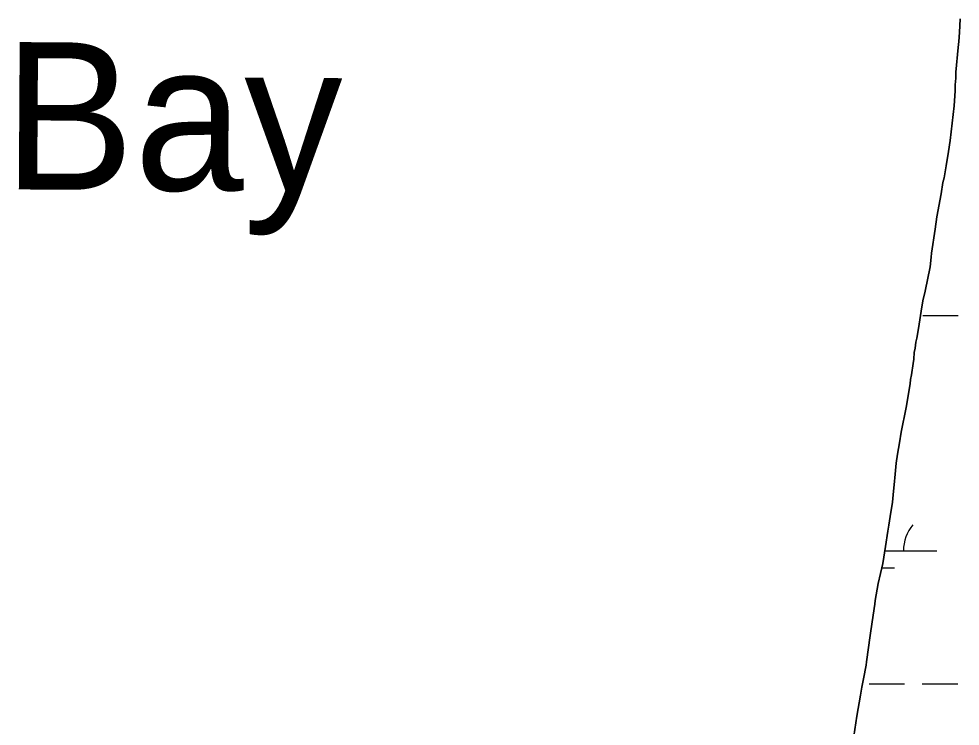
# Model space of a CAD drawing. Extents: x 3148686 to 3186545, y 916144 to 941516.
# Drawn here: x 3167507 to 3168357, y 938212 to 938851 of the extents above; entities that cross this region are included whole.
import ezdxf

# ---------------------------------------------------------------- set-up
doc = ezdxf.new("R2010")
doc.units = 0
for name, color, linetype in [('V-RIVR-IDEN', 7, 'Continuous'), ('V-SITE-VEGE', 7, 'Continuous'), ('V-TOPO-SHOR', 7, 'Continuous'), ('V-WETL-SWMP', 7, 'Continuous')]:
    doc.layers.add(name, color=color, linetype=linetype)

msp = doc.modelspace()

# ---------------------------------------------------------------- linework, layer by layer
at = {"layer": 'V-SITE-VEGE'}
for p, q in [((3168356.69, 938850.88), (3168356, 938838.46)), ((3168356, 938838.46), (3168355.42, 938830.53)), ((3168354.79, 938825.12), (3168352.82, 938802.78)), ((3168355.42, 938830.53), (3168354.79, 938825.12)), ((3168352.82, 938802.78), (3168352.73, 938797.2)), ((3168352.29, 938791.44), (3168352.2, 938785.86)), ((3168352.73, 938797.2), (3168352.29, 938791.44)), ((3168352.2, 938785.86), (3168351.17, 938772.35)), ((3168351.17, 938772.35), (3168347.56, 938740.99)), ((3168347.56, 938740.99), (3168346.28, 938731.25)), ((3168346.28, 938731.25), (3168344.16, 938718.27)), ((3168344.16, 938718.27), (3168342.18, 938707.44)), ((3168342.18, 938707.44), (3168341.17, 938703.29)), ((3168341.17, 938703.29), (3168339.55, 938692.83)), ((3168339.55, 938692.83), (3168335.58, 938672.07)), ((3168335.58, 938672.07), (3168334.14, 938661.07)), ((3168334.14, 938661.07), (3168330.91, 938639.43)), ((3168330.91, 938639.43), (3168330.61, 938635.65)), ((3168330.61, 938635.65), (3168329.5, 938627)), ((3168329.5, 938627), (3168325.01, 938604.97)), ((3168325.01, 938604.97), (3168322.99, 938596.3)), ((3168322.99, 938596.3), (3168321.35, 938586.92)), ((3168321.35, 938586.92), (3168319.09, 938571.41)), ((3168319.09, 938571.41), (3168317.62, 938562.76)), ((3168317.62, 938562.76), (3168316.78, 938559.14)), ((3168315.97, 938553.55), (3168315.14, 938549.58)), ((3168316.78, 938559.14), (3168315.97, 938553.55)), ((3168314.7, 938543.64), (3168314.23, 938539.67)), ((3168315.14, 938549.58), (3168314.7, 938543.64)), ((3168314.23, 938539.67), (3168312.78, 938529.57)), ((3168312.78, 938529.57), (3168311.95, 938525.42)), ((3168311.48, 938521.28), (3168307.87, 938500.17)), ((3168311.95, 938525.42), (3168311.48, 938521.28)), ((3168307.87, 938500.17), (3168303.39, 938477.79)), ((3168303.39, 938477.79), (3168301.75, 938468.22)), ((3168301.75, 938468.22), (3168300.12, 938457.94)), ((3168299, 938449.65), (3168297.9, 938439.92)), ((3168300.12, 938457.94), (3168299, 938449.65)), ((3168297.9, 938439.92), (3168297.17, 938430.37)), ((3168296.37, 938424.42), (3168295.45, 938414.69)), ((3168297.17, 938430.37), (3168296.37, 938424.42)), ((3168295.45, 938414.69), (3168293.33, 938401.52)), ((3168293.33, 938401.52), (3168292.38, 938393.77)), ((3168292.38, 938393.77), (3168291.21, 938388.35)), ((3168291.21, 938388.35), (3168289.28, 938374.65)), ((3168289.28, 938374.65), (3168286.84, 938359.32)), ((3168286.84, 938359.32), (3168282.65, 938341.08)), ((3168282.65, 938341.08), (3168280.02, 938325.92)), ((3168279.72, 938322.5), (3168277.11, 938306.45)), ((3168280.02, 938325.92), (3168279.72, 938322.5)), ((3168277.11, 938306.45), (3168275.51, 938294.37)), ((3168275.51, 938294.37), (3168271.95, 938270.56)), ((3168271.65, 938267.32), (3168269.51, 938255.05)), ((3168271.95, 938270.56), (3168271.65, 938267.32)), ((3168269.51, 938255.05), (3168267.84, 938247.65)), ((3168267.84, 938247.65), (3168266.7, 938240.43)), ((3168266.7, 938240.43), (3168263.24, 938221.48)), ((3168263.24, 938221.48), (3168260.67, 938203.27))]:
    msp.add_line(p, q, dxfattribs=at)
at = {"layer": 'V-TOPO-SHOR'}
msp.add_lwpolyline([(3168260.67, 938203.27), (3168263.24, 938221.48), (3168266.7, 938240.43), (3168267.84, 938247.65), (3168269.51, 938255.05), (3168271.65, 938267.32), (3168271.95, 938270.56), (3168275.51, 938294.37), (3168277.11, 938306.45), (3168279.72, 938322.5), (3168280.02, 938325.92), (3168282.65, 938341.08), (3168286.84, 938359.32), (3168289.28, 938374.65), (3168291.21, 938388.35), (3168292.38, 938393.77), (3168293.33, 938401.52), (3168295.45, 938414.69), (3168296.37, 938424.42), (3168297.17, 938430.37), (3168297.9, 938439.92), (3168299, 938449.65), (3168300.12, 938457.94), (3168301.75, 938468.22), (3168303.39, 938477.79), (3168307.87, 938500.17), (3168311.48, 938521.28), (3168311.95, 938525.42), (3168312.78, 938529.57), (3168314.23, 938539.67), (3168314.7, 938543.64), (3168315.14, 938549.58), (3168315.97, 938553.55), (3168316.78, 938559.14), (3168317.62, 938562.76), (3168319.09, 938571.41), (3168321.35, 938586.92), (3168322.99, 938596.3), (3168325.01, 938604.97), (3168329.5, 938627), (3168330.61, 938635.65), (3168330.91, 938639.43), (3168334.14, 938661.07), (3168335.58, 938672.07), (3168339.55, 938692.83), (3168341.17, 938703.29), (3168342.18, 938707.44), (3168344.16, 938718.27), (3168346.28, 938731.25), (3168347.56, 938740.99), (3168351.17, 938772.35), (3168352.2, 938785.86), (3168352.29, 938791.44), (3168352.73, 938797.2), (3168352.82, 938802.78), (3168354.79, 938825.12), (3168355.42, 938830.53), (3168356, 938838.46), (3168356.69, 938850.88)], dxfattribs=at)
at = {"layer": 'V-WETL-SWMP'}
for p, q in [((3168356.69, 938850.88), (3168356, 938838.46)), ((3168356.69, 938850.88), (3168356, 938838.46)), ((3168356, 938838.46), (3168355.41, 938830.53)), ((3168356, 938838.46), (3168355.41, 938830.53)), ((3168354.79, 938825.12), (3168352.82, 938802.78)), ((3168354.79, 938825.12), (3168352.82, 938802.78)), ((3168355.41, 938830.53), (3168354.79, 938825.12)), ((3168355.41, 938830.53), (3168354.79, 938825.12)), ((3168352.82, 938802.78), (3168352.73, 938797.2)), ((3168352.82, 938802.78), (3168352.73, 938797.2)), ((3168352.29, 938791.44), (3168352.2, 938785.86)), ((3168352.29, 938791.44), (3168352.2, 938785.86)), ((3168352.73, 938797.2), (3168352.29, 938791.44)), ((3168352.73, 938797.2), (3168352.29, 938791.44)), ((3168352.2, 938785.86), (3168351.17, 938772.35)), ((3168352.2, 938785.86), (3168351.17, 938772.35)), ((3168351.17, 938772.35), (3168347.56, 938740.99)), ((3168351.17, 938772.35), (3168347.56, 938740.99)), ((3168347.56, 938740.99), (3168346.28, 938731.26)), ((3168347.56, 938740.99), (3168346.28, 938731.26)), ((3168346.28, 938731.26), (3168344.16, 938718.27)), ((3168346.28, 938731.26), (3168344.16, 938718.27)), ((3168344.16, 938718.27), (3168342.18, 938707.44)), ((3168344.16, 938718.27), (3168342.18, 938707.44)), ((3168342.18, 938707.44), (3168341.17, 938703.29)), ((3168342.18, 938707.44), (3168341.17, 938703.29)), ((3168341.17, 938703.29), (3168339.55, 938692.83)), ((3168341.17, 938703.29), (3168339.55, 938692.83)), ((3168339.55, 938692.83), (3168335.58, 938672.07)), ((3168339.55, 938692.83), (3168335.58, 938672.07)), ((3168335.58, 938672.07), (3168334.14, 938661.07)), ((3168335.58, 938672.07), (3168334.14, 938661.07)), ((3168334.14, 938661.07), (3168330.91, 938639.43)), ((3168334.14, 938661.07), (3168330.91, 938639.43)), ((3168330.91, 938639.43), (3168330.61, 938635.65)), ((3168330.91, 938639.43), (3168330.61, 938635.65)), ((3168330.61, 938635.65), (3168329.5, 938627)), ((3168330.61, 938635.65), (3168329.5, 938627)), ((3168329.5, 938627), (3168325.01, 938604.97)), ((3168329.5, 938627), (3168325.01, 938604.97)), ((3168325.01, 938604.97), (3168322.99, 938596.3)), ((3168325.01, 938604.97), (3168322.99, 938596.3)), ((3168322.99, 938596.3), (3168321.35, 938586.92)), ((3168322.99, 938596.3), (3168321.35, 938586.92)), ((3168321.35, 938586.92), (3168319.09, 938571.41)), ((3168321.35, 938586.92), (3168319.09, 938571.41)), ((3168322.85, 938583.21), (3168354.85, 938583.18)), ((3168319.09, 938571.41), (3168317.62, 938562.75)), ((3168319.09, 938571.41), (3168317.62, 938562.75)), ((3168317.62, 938562.75), (3168316.78, 938559.14)), ((3168317.62, 938562.75), (3168316.78, 938559.14)), ((3168315.97, 938553.55), (3168315.14, 938549.58)), ((3168315.97, 938553.55), (3168315.14, 938549.58)), ((3168316.78, 938559.14), (3168315.97, 938553.55)), ((3168316.78, 938559.14), (3168315.97, 938553.55)), ((3168314.7, 938543.64), (3168314.23, 938539.67)), ((3168314.7, 938543.64), (3168314.23, 938539.67)), ((3168315.14, 938549.58), (3168314.7, 938543.64)), ((3168315.14, 938549.58), (3168314.7, 938543.64)), ((3168314.23, 938539.67), (3168312.78, 938529.57)), ((3168314.23, 938539.67), (3168312.78, 938529.57)), ((3168312.78, 938529.57), (3168311.95, 938525.42)), ((3168312.78, 938529.57), (3168311.95, 938525.42)), ((3168311.47, 938521.28), (3168307.87, 938500.17)), ((3168311.47, 938521.28), (3168307.87, 938500.17)), ((3168311.95, 938525.42), (3168311.47, 938521.28)), ((3168311.95, 938525.42), (3168311.47, 938521.28)), ((3168307.87, 938500.17), (3168303.39, 938477.79)), ((3168307.87, 938500.17), (3168303.39, 938477.79)), ((3168303.39, 938477.79), (3168301.75, 938468.22)), ((3168303.39, 938477.79), (3168301.75, 938468.22)), ((3168301.75, 938468.22), (3168300.12, 938457.94)), ((3168301.75, 938468.22), (3168300.12, 938457.94)), ((3168299, 938449.65), (3168297.9, 938439.92)), ((3168299, 938449.65), (3168297.9, 938439.92)), ((3168300.12, 938457.94), (3168299, 938449.65)), ((3168300.12, 938457.94), (3168299, 938449.65)), ((3168297.9, 938439.92), (3168297.16, 938430.37)), ((3168297.9, 938439.92), (3168297.16, 938430.37)), ((3168296.36, 938424.42), (3168295.45, 938414.69)), ((3168296.36, 938424.42), (3168295.45, 938414.69)), ((3168297.16, 938430.37), (3168296.36, 938424.42)), ((3168297.16, 938430.37), (3168296.36, 938424.42)), ((3168295.45, 938414.69), (3168293.33, 938401.52)), ((3168295.45, 938414.69), (3168293.33, 938401.52)), ((3168293.33, 938401.52), (3168292.38, 938393.77)), ((3168293.33, 938401.52), (3168292.38, 938393.77)), ((3168292.38, 938393.77), (3168291.21, 938388.35)), ((3168292.38, 938393.77), (3168291.21, 938388.35)), ((3168291.21, 938388.35), (3168289.28, 938374.65)), ((3168291.21, 938388.35), (3168289.28, 938374.65)), ((3168289.28, 938374.65), (3168286.84, 938359.32)), ((3168289.28, 938374.65), (3168286.84, 938359.32)), ((3168288.64, 938370.65), (3168335.47, 938370.6)), ((3168286.84, 938359.32), (3168282.65, 938341.08)), ((3168286.84, 938359.32), (3168282.65, 938341.08)), ((3168285.9, 938355.22), (3168297.46, 938355.21)), ((3168282.65, 938341.08), (3168280.02, 938325.92)), ((3168282.65, 938341.08), (3168280.02, 938325.92)), ((3168279.72, 938322.5), (3168277.11, 938306.45)), ((3168279.72, 938322.5), (3168277.11, 938306.45)), ((3168280.02, 938325.92), (3168279.72, 938322.5)), ((3168280.02, 938325.92), (3168279.72, 938322.5)), ((3168277.11, 938306.45), (3168275.51, 938294.37)), ((3168277.11, 938306.45), (3168275.51, 938294.37)), ((3168275.51, 938294.37), (3168271.95, 938270.56)), ((3168275.51, 938294.37), (3168271.95, 938270.56)), ((3168271.65, 938267.32), (3168269.51, 938255.05)), ((3168271.65, 938267.32), (3168269.51, 938255.05)), ((3168271.95, 938270.56), (3168271.65, 938267.32)), ((3168271.95, 938270.56), (3168271.65, 938267.32)), ((3168269.51, 938255.05), (3168267.84, 938247.65)), ((3168269.51, 938255.05), (3168267.84, 938247.65)), ((3168267.84, 938247.65), (3168266.7, 938240.43)), ((3168267.84, 938247.65), (3168266.7, 938240.43)), ((3168274.5, 938250.59), (3168306.5, 938250.56)), ((3168322.5, 938250.54), (3168354.5, 938250.51)), ((3168266.7, 938240.43), (3168263.24, 938221.48)), ((3168266.7, 938240.43), (3168263.24, 938221.48)), ((3168263.24, 938221.48), (3168260.67, 938203.27)), ((3168263.24, 938221.48), (3168260.67, 938203.27))]:
    msp.add_line(p, q, dxfattribs=at)
msp.add_arc((3168340.72, 938371.07), 35.25, 139.1678, 180.71146, dxfattribs=at)

# ---------------------------------------------------------------- texts
at = {"layer": 'V-RIVR-IDEN'}
msp.add_text('Bay', height=133, rotation=359.66302, dxfattribs=at).set_placement((3167491.92, 938696.97))

doc.saveas('drawing.dxf')
